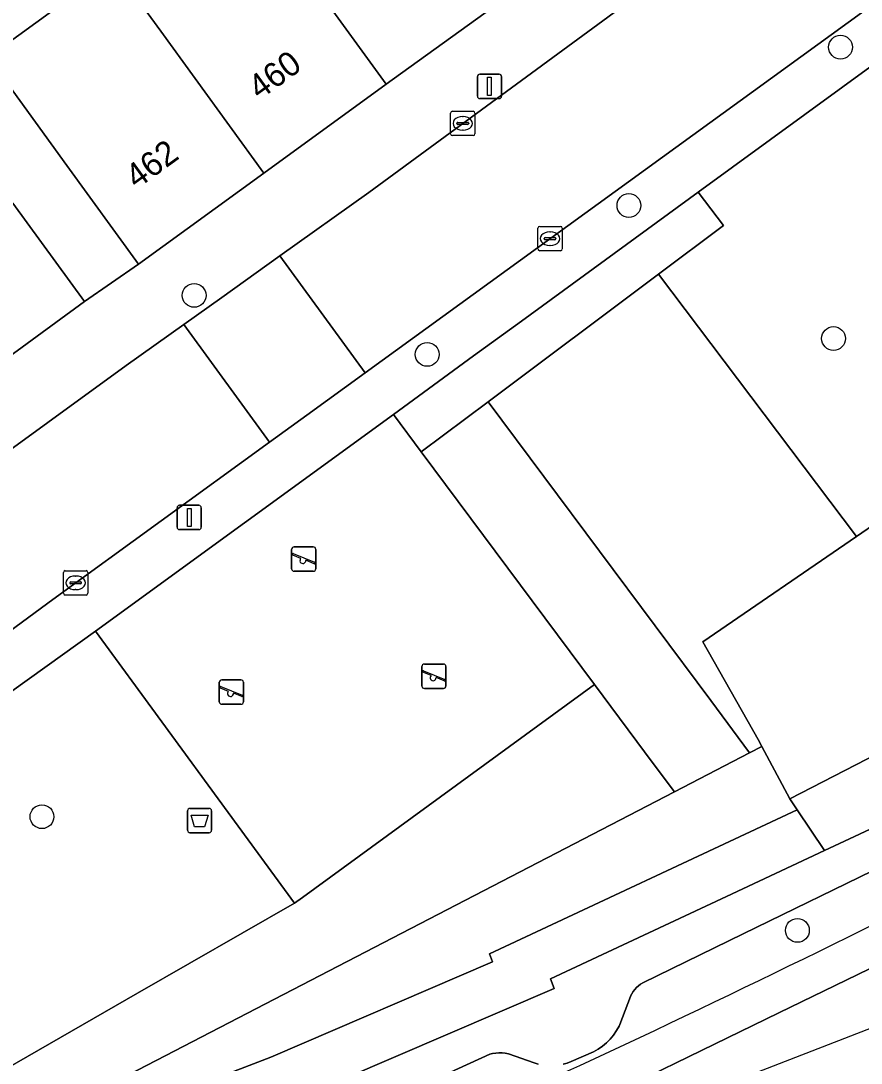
# Model space of a CAD drawing. Extents: x 159217 to 160349, y 381246 to 382172.
# Drawn here: x 159708.81 to 159743.34, y 381381.16 to 381423.98 of the extents above; entities that cross this region are included whole.
import ezdxf

# ---------------------------------------------------------------- set-up
doc = ezdxf.new("R2010")
doc.units = 0
for name, color, linetype in [('IMGEO_Afvalbak', 7, 'Continuous'), ('IMGEO_Boom', 7, 'Continuous'), ('IMGEO_Erf', 7, 'Continuous'), ('IMGEO_Groenvoorziening', 7, 'Continuous'), ('IMGEO_Hek', 7, 'Continuous'), ('IMGEO_Kolk', 7, 'Continuous'), ('IMGEO_Lichtmast', 7, 'Continuous'), ('IMGEO_Pand', 7, 'Continuous'), ('IMGEO_Pand_nummerreeks', 7, 'Continuous'), ('IMGEO_Parkeervlak_open', 7, 'Continuous'), ('IMGEO_Rijbaan_lokaal_gesloten', 7, 'Continuous'), ('IMGEO_Rijbaan_lokaal_open', 7, 'Continuous'), ('IMGEO_Speelvoorziening', 7, 'Continuous'), ('IMGEO_Terreindeel_zand', 7, 'Continuous'), ('IMGEO_Voetpad_open', 7, 'Continuous')]:
    doc.layers.add(name, color=color, linetype=linetype)

msp = doc.modelspace()

# ---------------------------------------------------------------- linework, layer by layer
at = {"layer": 'IMGEO_Afvalbak'}
for p, q in [((159715.659, 381390.725), (159715.659, 381391.525)), ((159715.659, 381391.525), (159715.659, 381390.725)), ((159715.759, 381391.625), (159716.549, 381391.625)), ((159716.549, 381391.625), (159715.759, 381391.625)), ((159716.649, 381391.525), (159716.649, 381390.725)), ((159716.649, 381390.725), (159716.649, 381391.525)), ((159716.549, 381390.625), (159715.759, 381390.625)), ((159715.759, 381390.625), (159716.549, 381390.625))]:
    msp.add_line(p, q, dxfattribs=at)
msp.add_lwpolyline([(159715.802, 381391.339), (159716.506, 381391.339), (159716.357, 381390.869), (159715.951, 381390.869), (159715.802, 381391.339)], dxfattribs=at)
for centre, start, end in [((159715.759, 381391.525), 90, 180), ((159715.759, 381391.525), 90, 180), ((159716.549, 381391.525), 0, 90), ((159716.549, 381391.525), 360, 90), ((159715.759, 381390.725), 180, 270), ((159715.759, 381390.725), 180, 270), ((159716.549, 381390.725), 270, 0), ((159716.549, 381390.725), 270, 0)]:
    msp.add_arc(centre, 0.1, start, end, dxfattribs=at)
at = {"layer": 'IMGEO_Boom'}
for centre in [(159742.493, 381422.902), (159733.796, 381416.395), (159715.93, 381412.703), (159742.205, 381410.928), (159725.508, 381410.278), (159709.678, 381391.283), (159740.72, 381386.611)]:
    msp.add_circle(centre, 0.489, dxfattribs=at)
at = {"layer": 'IMGEO_Erf'}
msp.add_lwpolyline([(159708.483, 381416.492), (159711.431, 381412.454), (159713.644, 381413.987), (159710.706, 381418.034), (159709.408, 381419.822), (159707.47, 381422.493), (159712.622, 381426.232)], dxfattribs=at)
at = {"layer": 'IMGEO_Groenvoorziening'}
for points in [[(159750.934, 381411.339), (159746.885, 381417.737), (159745.234, 381420.346), (159744.001, 381422.294), (159736.642, 381416.944), (159737.678, 381415.573), (159735.011, 381413.574), (159743.153, 381402.796), (159745.906, 381404.68), (159744.922, 381405.983)], [(159728.018, 381408.333), (159735.011, 381413.574), (159737.678, 381415.573), (159736.642, 381416.944), (159729.376, 381411.649), (159727.407, 381410.224), (159724.123, 381407.805), (159725.266, 381406.27)], [(159735.011, 381413.574), (159728.018, 381408.333), (159737.16, 381396.055), (159738.758, 381393.91), (159739.263, 381394.172), (159739.112, 381394.457), (159736.837, 381398.472), (159743.153, 381402.796)], [(159725.266, 381406.27), (159732.376, 381396.71), (159734.797, 381393.467), (159735.664, 381392.306), (159738.758, 381393.91), (159737.16, 381396.055), (159728.018, 381408.333)], [(159749.256, 381398.342), (159749.137, 381398.278), (159747.812, 381400.73), (159748.501, 381401.099), (159746.207, 381404.886), (159745.906, 381404.68), (159743.153, 381402.796), (159736.837, 381398.472), (159739.112, 381394.457), (159739.263, 381394.172), (159740.409, 381392.013), (159749.925, 381396.922)], [(159698.841, 381389.562), (159699.851, 381387.823), (159702.687, 381382.94), (159703.321, 381381.849), (159703.507, 381381.548), (159703.723, 381381.268), (159703.967, 381381.012), (159704.237, 381380.783), (159704.529, 381380.583), (159704.84, 381380.415), (159705.167, 381380.281), (159705.507, 381380.181), (159705.855, 381380.118), (159706.207, 381380.091), (159706.561, 381380.101), (159706.805, 381380.13), (159713.604, 381384.026), (159720.059, 381387.724), (159711.879, 381398.903)], [(159706.139, 381377), (159735.664, 381392.306), (159734.797, 381393.467), (159732.376, 381396.71), (159720.383, 381387.961), (159720.059, 381387.724), (159713.604, 381384.026), (159706.805, 381380.13), (159706.561, 381380.101), (159706.207, 381380.091), (159705.855, 381380.118), (159705.507, 381380.181), (159705.167, 381380.281), (159704.84, 381380.415), (159704.529, 381380.583), (159704.237, 381380.783), (159703.967, 381381.012), (159703.723, 381381.268), (159703.507, 381381.548)], [(159750.88, 381394.509), (159750.139, 381396.38), (159749.925, 381396.922), (159740.409, 381392.013), (159740.706, 381391.569), (159741.831, 381389.888), (159744.737, 381391.249)], [(159740.706, 381391.569), (159740.409, 381392.013), (159739.263, 381394.172), (159738.758, 381393.91), (159735.664, 381392.306), (159706.139, 381377), (159706.406, 381376.539), (159719.088, 381381.398), (159728.19, 381385.314), (159728.065, 381385.65)]]:
    msp.add_lwpolyline(points, close=True, dxfattribs=at)
for points in [[(159730.724, 381384.227), (159730.579, 381384.619), (159737.808, 381388.004), (159741.831, 381389.888), (159740.706, 381391.569), (159728.065, 381385.65), (159728.19, 381385.314), (159719.088, 381381.398), (159706.406, 381376.539), (159702.52, 381375.158), (159701.993, 381375.076), (159701.267, 381375.109), (159700.559, 381375.307), (159699.932, 381375.653), (159699.471, 381376.065), (159699.199, 381376.594), (159696.587, 381383.725), (159697.739, 381386.289), (159699.851, 381387.823), (159698.841, 381389.562), (159696.133, 381387.594), (159694.429, 381383.802), (159697.543, 381375.306)], [(159703.099, 381373.247), (159709.333, 381375.454), (159719.846, 381379.547), (159730.724, 381384.227)]]:
    msp.add_lwpolyline(points, dxfattribs=at)
at = {"layer": 'IMGEO_Hek'}
for points in [[(159729.376, 381411.649), (159736.642, 381416.944)], [(159736.642, 381416.944), (159737.678, 381415.573)], [(159727.407, 381410.224), (159724.123, 381407.805)], [(159724.123, 381407.805), (159711.879, 381398.903)], [(159735.664, 381392.306), (159734.797, 381393.467), (159732.376, 381396.71)], [(159738.758, 381393.91), (159735.664, 381392.306)]]:
    msp.add_lwpolyline(points, dxfattribs=at)
at = {"layer": 'IMGEO_Kolk'}
for p, q in [((159726.469, 381419.343), (159726.469, 381420.195)), ((159726.544, 381420.269), (159727.396, 381420.269)), ((159727.47, 381420.195), (159727.47, 381419.343)), ((159726.728, 381419.763), (159726.728, 381419.775)), ((159727.166, 381419.726), (159726.768, 381419.726)), ((159726.771, 381419.812), (159727.169, 381419.812)), ((159726.957, 381420.049), (159726.982, 381420.049)), ((159727.212, 381419.775), (159727.212, 381419.763)), ((159727.396, 381419.269), (159726.544, 381419.269)), ((159726.98, 381419.489), (159726.955, 381419.489)), ((159730.056, 381414.608), (159730.056, 381415.46)), ((159730.131, 381415.534), (159730.983, 381415.534)), ((159731.057, 381415.46), (159731.057, 381414.608)), ((159730.315, 381415.028), (159730.315, 381415.04)), ((159730.753, 381414.991), (159730.355, 381414.991)), ((159730.358, 381415.077), (159730.756, 381415.077)), ((159730.544, 381415.314), (159730.569, 381415.314)), ((159730.799, 381415.04), (159730.799, 381415.028)), ((159730.567, 381414.754), (159730.542, 381414.754)), ((159730.983, 381414.534), (159730.131, 381414.534)), ((159710.561, 381400.465), (159710.561, 381401.317)), ((159710.636, 381401.391), (159711.488, 381401.391)), ((159711.562, 381401.317), (159711.562, 381400.465)), ((159710.82, 381400.885), (159710.82, 381400.897)), ((159710.863, 381400.934), (159711.261, 381400.934)), ((159711.049, 381401.171), (159711.074, 381401.171)), ((159711.304, 381400.897), (159711.304, 381400.885)), ((159711.258, 381400.848), (159710.86, 381400.848)), ((159711.072, 381400.611), (159711.047, 381400.611)), ((159711.488, 381400.391), (159710.636, 381400.391))]:
    msp.add_line(p, q, dxfattribs=at)
for points in [[(159726.469, 381419.343), (159726.469, 381420.195)], [(159726.544, 381420.269), (159727.396, 381420.269)], [(159727.47, 381420.195), (159727.47, 381419.343)], [(159727.396, 381419.269), (159726.544, 381419.269)], [(159730.056, 381414.608), (159730.056, 381415.46)], [(159730.131, 381415.534), (159730.983, 381415.534)], [(159731.057, 381415.46), (159731.057, 381414.608)], [(159730.983, 381414.534), (159730.131, 381414.534)], [(159710.561, 381400.465), (159710.561, 381401.317)], [(159710.636, 381401.391), (159711.488, 381401.391)], [(159711.562, 381401.317), (159711.562, 381400.465)], [(159711.488, 381400.391), (159710.636, 381400.391)]]:
    msp.add_lwpolyline(points, dxfattribs=at)
for centre, radius, start, end in [((159726.546, 381420.193), 0.0765, 91.552, 178.448), ((159726.546, 381420.193), 0.0765, 91.552, 178.448), ((159727.394, 381420.193), 0.0765, 1.552, 88.448), ((159727.394, 381420.193), 0.0765, 1.552, 88.448), ((159726.768, 381419.772), 0.0403, 85.8775, 175.7526), ((159726.765, 381419.762), 0.0366, 178.938, 274.7102), ((159727.169, 381419.769), 0.043, 264.8664, 352.4533), ((159727.173, 381419.774), 0.0386, 1.7309, 96.639), ((159726.546, 381419.345), 0.0765, 181.552, 268.448), ((159726.546, 381419.345), 0.0765, 181.552, 268.448), ((159727.394, 381419.345), 0.0765, 271.552, 358.448), ((159727.394, 381419.345), 0.0765, 271.552, 358.448), ((159730.133, 381415.458), 0.0765, 91.552, 178.448), ((159730.133, 381415.458), 0.0765, 91.552, 178.448), ((159730.981, 381415.458), 0.0765, 1.552, 88.448), ((159730.981, 381415.458), 0.0765, 1.552, 88.448), ((159730.355, 381415.037), 0.0403, 85.8775, 175.7526), ((159730.352, 381415.027), 0.0366, 178.938, 274.7102), ((159730.756, 381415.034), 0.043, 264.8664, 352.4533), ((159730.76, 381415.039), 0.0386, 1.7309, 96.639), ((159730.133, 381414.61), 0.0765, 181.552, 268.448), ((159730.133, 381414.61), 0.0765, 181.552, 268.448), ((159730.981, 381414.61), 0.0765, 271.552, 358.448), ((159730.981, 381414.61), 0.0765, 271.552, 358.448), ((159710.638, 381401.315), 0.0765, 91.552, 178.448), ((159710.638, 381401.315), 0.0765, 91.552, 178.448), ((159711.486, 381401.315), 0.0765, 1.552, 88.448), ((159711.486, 381401.315), 0.0765, 1.552, 88.448), ((159710.86, 381400.894), 0.0403, 85.8775, 175.7526), ((159710.857, 381400.884), 0.0366, 178.938, 274.7102), ((159711.261, 381400.891), 0.043, 264.8664, 352.4533), ((159711.265, 381400.896), 0.0386, 1.7309, 96.639), ((159710.638, 381400.467), 0.0765, 181.552, 268.448), ((159710.638, 381400.467), 0.0765, 181.552, 268.448), ((159711.486, 381400.467), 0.0765, 271.552, 358.448), ((159711.486, 381400.467), 0.0765, 271.552, 358.448)]:
    msp.add_arc(centre, radius, start, end, dxfattribs=at)
for centre, major_axis, ratio, start_param, end_param in [((159726.956, 381419.769), (-0.387, 0.002), 0.722429, 4.712389, 7.853982), ((159726.981, 381419.769), (-0.39, 0.002), 0.717154, 1.570796, 4.712389), ((159730.543, 381415.034), (-0.387, 0.002), 0.722429, 4.712389, 7.853982), ((159730.568, 381415.034), (-0.39, 0.002), 0.717154, 1.570796, 4.712389), ((159711.048, 381400.891), (-0.387, 0.002), 0.722429, 4.712389, 7.853982), ((159711.073, 381400.891), (-0.39, 0.002), 0.717154, 1.570796, 4.712389)]:
    msp.add_ellipse(centre, major_axis=major_axis, ratio=ratio, start_param=start_param, end_param=end_param, dxfattribs=at)
at = {"layer": 'IMGEO_Lichtmast'}
for p, q in [((159727.572, 381420.89), (159727.572, 381421.69)), ((159727.572, 381421.69), (159727.572, 381420.89)), ((159727.672, 381421.79), (159728.462, 381421.79)), ((159728.462, 381421.79), (159727.672, 381421.79)), ((159728.562, 381421.69), (159728.562, 381420.89)), ((159728.562, 381420.89), (159728.562, 381421.69)), ((159728.462, 381420.79), (159727.672, 381420.79)), ((159727.672, 381420.79), (159728.462, 381420.79)), ((159715.232, 381403.177), (159715.232, 381403.977)), ((159715.232, 381403.977), (159715.232, 381403.177)), ((159715.332, 381404.077), (159716.122, 381404.077)), ((159716.122, 381404.077), (159715.332, 381404.077)), ((159716.222, 381403.977), (159716.222, 381403.177)), ((159716.222, 381403.177), (159716.222, 381403.977)), ((159716.122, 381403.077), (159715.332, 381403.077)), ((159715.332, 381403.077), (159716.122, 381403.077))]:
    msp.add_line(p, q, dxfattribs=at)
for points in [[(159727.992, 381421.665), (159728.142, 381421.665), (159728.142, 381420.915), (159727.992, 381420.915), (159727.992, 381421.665)], [(159715.652, 381403.952), (159715.802, 381403.952), (159715.802, 381403.202), (159715.652, 381403.202), (159715.652, 381403.952)]]:
    msp.add_lwpolyline(points, dxfattribs=at)
for centre, start, end in [((159727.672, 381421.69), 90, 180), ((159727.672, 381421.69), 90, 180), ((159728.462, 381421.69), 0, 90), ((159728.462, 381421.69), 360, 90), ((159727.672, 381420.89), 180, 270), ((159727.672, 381420.89), 180, 270), ((159728.462, 381420.89), 270, 0), ((159728.462, 381420.89), 270, 0), ((159715.332, 381403.977), 90, 180), ((159715.332, 381403.977), 90, 180), ((159716.122, 381403.977), 0, 90), ((159716.122, 381403.977), 360, 90), ((159715.332, 381403.177), 180, 270), ((159715.332, 381403.177), 180, 270), ((159716.122, 381403.177), 270, 0), ((159716.122, 381403.177), 270, 0)]:
    msp.add_arc(centre, 0.1, start, end, dxfattribs=at)
at = {"layer": 'IMGEO_Pand'}
for points in [[(159723.827, 381421.378), (159728.859, 381425.03), (159722.684, 381433.535), (159717.653, 381429.884), (159719.592, 381427.213)], [(159712.622, 381426.232), (159714.56, 381423.562), (159718.796, 381417.726), (159723.827, 381421.378), (159719.592, 381427.213), (159717.076, 381425.388), (159715.138, 381428.058)], [(159712.622, 381426.232), (159707.47, 381422.493), (159709.408, 381419.822), (159710.706, 381418.034), (159713.644, 381413.987), (159718.796, 381417.726), (159714.56, 381423.562)], [(159699.447, 381419.804), (159707.115, 381409.303), (159711.431, 381412.454), (159708.483, 381416.492), (159706.717, 381418.912), (159704.583, 381417.354), (159701.63, 381421.398)]]:
    msp.add_lwpolyline(points, close=True, dxfattribs=at)
at = {"layer": 'IMGEO_Parkeervlak_open'}
for points in [[(159744.338, 381389.322), (159738.498, 381386.474), (159734.365, 381384.458), (159734.274, 381384.401), (159734.188, 381384.337), (159734.109, 381384.265), (159734.036, 381384.186), (159733.971, 381384.101), (159733.913, 381384.01), (159733.864, 381383.915), (159733.857, 381383.9), (159733.43, 381382.749), (159733.396, 381382.68), (159733.29, 381382.491), (159733.166, 381382.312), (159733.028, 381382.145), (159732.875, 381381.991), (159732.708, 381381.851), (159732.53, 381381.727), (159732.342, 381381.619), (159731.417, 381381.228), (159731.258, 381381.161), (159731.093, 381381.108)], [(159730.067, 381381.111), (159729.902, 381381.165), (159728.846, 381381.536), (159728.717, 381381.563), (159728.587, 381381.578), (159728.456, 381381.581), (159728.324, 381381.572), (159728.195, 381381.552), (159728.086, 381381.526), (159722.597, 381379.018)]]:
    msp.add_lwpolyline(points, dxfattribs=at)
msp.add_arc((159522.891, 381831.742), 496.734, 294.24086, 296.74904, dxfattribs=at)
at = {"layer": 'IMGEO_Rijbaan_lokaal_gesloten'}
for points in [[(159739.963, 381383.22), (159747.386, 381386.829), (159758.673, 381392.589), (159768.654, 381398.12), (159789.615, 381410.102), (159806.459, 381419.435), (159805.721, 381420.8), (159805.556, 381420.709), (159805.445, 381420.648), (159805.305, 381420.604), (159800.5, 381417.95), (159792.204, 381413.378), (159778.933, 381405.815), (159766.164, 381398.553)], [(159708.343, 381371.242), (159702.694, 381369.25), (159703.153, 381367.887), (159710.148, 381370.238), (159720.974, 381374.539), (159730.955, 381378.84), (159739.963, 381383.22)]]:
    msp.add_lwpolyline(points, dxfattribs=at)
msp.add_lwpolyline([(159703.46, 381366.974), (159747.863, 381384.197), (159807.435, 381417.628), (159806.459, 381419.435), (159789.615, 381410.102), (159768.654, 381398.12), (159758.673, 381392.589), (159747.386, 381386.829), (159739.963, 381383.22), (159730.955, 381378.84), (159720.974, 381374.539), (159710.148, 381370.238), (159703.153, 381367.887), (159703.46, 381366.974)], close=True, dxfattribs=at)
msp.add_arc((159522.891, 381831.742), 496.734, 294.24086, 296.74904, dxfattribs=at)
at = {"layer": 'IMGEO_Rijbaan_lokaal_open'}
for points in [[(159722.957, 381409.52), (159747.948, 381427.65), (159762.012, 381437.911), (159758.475, 381442.785), (159740.076, 381429.398), (159723.109, 381416.93), (159719.452, 381414.322)], [(159715.504, 381411.505), (159719.031, 381406.672), (159720.565, 381407.785), (159722.957, 381409.52), (159719.452, 381414.322), (159717.063, 381412.617)]]:
    msp.add_lwpolyline(points, close=True, dxfattribs=at)
for points in [[(159710.119, 381400.208), (159719.031, 381406.672), (159715.504, 381411.505), (159713.142, 381409.82), (159703.615, 381402.909), (159693.569, 381395.698)], [(159693.982, 381388.485), (159696.065, 381389.881), (159698.256, 381391.485), (159710.119, 381400.208)]]:
    msp.add_lwpolyline(points, dxfattribs=at)
at = {"layer": 'IMGEO_Speelvoorziening'}
for p, q in [((159719.937, 381401.467), (159719.937, 381402.267)), ((159719.937, 381402.267), (159719.937, 381401.467)), ((159720.037, 381402.367), (159720.827, 381402.367)), ((159720.827, 381402.367), (159720.037, 381402.367)), ((159720.927, 381402.267), (159720.927, 381401.467)), ((159720.927, 381401.467), (159720.927, 381402.267)), ((159720.32, 381401.895), (159719.981, 381402.032)), ((159720.006, 381402.092), (159720.882, 381401.739)), ((159720.858, 381401.679), (159720.518, 381401.816)), ((159720.827, 381401.367), (159720.037, 381401.367)), ((159720.037, 381401.367), (159720.827, 381401.367)), ((159725.29, 381396.652), (159725.29, 381397.452)), ((159725.29, 381397.452), (159725.29, 381396.652)), ((159725.39, 381397.552), (159726.18, 381397.552)), ((159726.18, 381397.552), (159725.39, 381397.552)), ((159726.28, 381397.452), (159726.28, 381396.652)), ((159726.28, 381396.652), (159726.28, 381397.452)), ((159725.673, 381397.08), (159725.334, 381397.217)), ((159725.359, 381397.277), (159726.235, 381396.924)), ((159726.211, 381396.864), (159725.871, 381397.001)), ((159716.964, 381396.004), (159716.964, 381396.804)), ((159716.964, 381396.804), (159716.964, 381396.004)), ((159717.347, 381396.432), (159717.008, 381396.569)), ((159717.033, 381396.629), (159717.909, 381396.276)), ((159717.064, 381396.904), (159717.854, 381396.904)), ((159717.854, 381396.904), (159717.064, 381396.904)), ((159717.954, 381396.804), (159717.954, 381396.004)), ((159717.954, 381396.004), (159717.954, 381396.804)), ((159717.885, 381396.216), (159717.545, 381396.353)), ((159726.18, 381396.552), (159725.39, 381396.552)), ((159725.39, 381396.552), (159726.18, 381396.552)), ((159717.854, 381395.904), (159717.064, 381395.904)), ((159717.064, 381395.904), (159717.854, 381395.904))]:
    msp.add_line(p, q, dxfattribs=at)
for centre, radius, start, end in [((159720.037, 381402.267), 0.1, 90, 180), ((159720.037, 381402.267), 0.1, 90, 180), ((159720.827, 381402.267), 0.1, 0, 90), ((159720.827, 381402.267), 0.1, 360, 90), ((159719.994, 381402.062), 0.0327, 68.078, 248.078), ((159720.399, 381401.805), 0.12, 130.9928, 5.1632), ((159720.87, 381401.709), 0.0327, 248.078, 68.078), ((159720.037, 381401.467), 0.1, 180, 270), ((159720.037, 381401.467), 0.1, 180, 270), ((159720.827, 381401.467), 0.1, 270, 0), ((159720.827, 381401.467), 0.1, 270, 0), ((159725.39, 381397.452), 0.1, 90, 180), ((159725.39, 381397.452), 0.1, 90, 180), ((159726.18, 381397.452), 0.1, 0, 90), ((159726.18, 381397.452), 0.1, 360, 90), ((159725.347, 381397.247), 0.0327, 68.078, 248.078), ((159725.752, 381396.99), 0.12, 130.9928, 5.1632), ((159717.064, 381396.804), 0.1, 90, 180), ((159717.064, 381396.804), 0.1, 90, 180), ((159717.021, 381396.599), 0.0327, 68.078, 248.078), ((159717.854, 381396.804), 0.1, 0, 90), ((159717.854, 381396.804), 0.1, 360, 90), ((159725.39, 381396.652), 0.1, 180, 270), ((159725.39, 381396.652), 0.1, 180, 270), ((159726.18, 381396.652), 0.1, 270, 0), ((159726.18, 381396.652), 0.1, 270, 0), ((159726.223, 381396.894), 0.0327, 248.078, 68.078), ((159717.426, 381396.342), 0.12, 130.9928, 5.1632), ((159717.897, 381396.246), 0.0327, 248.078, 68.078), ((159717.064, 381396.004), 0.1, 180, 270), ((159717.064, 381396.004), 0.1, 180, 270), ((159717.854, 381396.004), 0.1, 270, 0), ((159717.854, 381396.004), 0.1, 270, 0)]:
    msp.add_arc(centre, radius, start, end, dxfattribs=at)
at = {"layer": 'IMGEO_Terreindeel_zand'}
msp.add_lwpolyline([(159732.376, 381396.71), (159725.266, 381406.27), (159724.123, 381407.805), (159711.879, 381398.903), (159720.059, 381387.724), (159720.383, 381387.961)], close=True, dxfattribs=at)
at = {"layer": 'IMGEO_Voetpad_open'}
for points in [[(159784.432, 381462.289), (159782.989, 381464.259), (159776.549, 381459.559), (159769.241, 381454.339), (159766.676, 381452.477), (159764.083, 381450.595), (159759.047, 381446.941), (159754.016, 381443.289), (159748.985, 381439.637), (159743.953, 381435.985), (159738.922, 381432.333), (159733.89, 381428.682), (159728.859, 381425.03), (159723.827, 381421.378), (159718.796, 381417.726), (159713.644, 381413.987), (159711.431, 381412.454), (159707.115, 381409.303)], [(159693.569, 381395.698), (159703.615, 381402.909), (159713.142, 381409.82), (159715.504, 381411.505), (159717.063, 381412.617), (159719.452, 381414.322), (159723.109, 381416.93), (159740.076, 381429.398), (159758.475, 381442.785), (159759.83, 381443.771), (159762.389, 381445.632), (159765.811, 381448.121), (159771.014, 381451.905), (159774.481, 381454.427), (159782.761, 381460.436)], [(159782.195, 381450.052), (159785.037, 381452.114), (159786.193, 381452.953), (159788.915, 381452.168), (159786.816, 381455.733), (159786.313, 381455.506), (159786.01, 381455.342), (159767.044, 381441.581), (159765.923, 381440.763), (159762.012, 381437.911), (159747.948, 381427.65), (159722.957, 381409.52), (159720.565, 381407.785), (159719.031, 381406.672), (159710.119, 381400.208), (159698.256, 381391.485), (159696.065, 381389.881), (159693.982, 381388.485)], [(159693.012, 381387.587), (159694.429, 381383.802), (159696.133, 381387.594), (159698.841, 381389.562), (159711.879, 381398.903), (159724.123, 381407.805), (159727.407, 381410.224), (159729.376, 381411.649), (159736.642, 381416.944), (159744.001, 381422.294), (159774.733, 381444.636), (159779.353, 381447.989), (159782.195, 381450.052)], [(159799.442, 381421.661), (159796.372, 381419.973), (159793.783, 381418.549), (159789.633, 381416.266), (159777.954, 381409.61), (159768.966, 381404.474), (159760.851, 381399.802), (159759.018, 381398.829), (159753.24, 381395.762), (159750.88, 381394.509), (159744.737, 381391.249), (159741.831, 381389.888), (159737.808, 381388.004), (159730.579, 381384.619), (159730.724, 381384.227), (159719.846, 381379.547)], [(159731.093, 381381.108), (159731.258, 381381.161), (159731.417, 381381.228), (159732.342, 381381.619), (159732.53, 381381.727), (159732.708, 381381.851), (159732.875, 381381.991), (159733.028, 381382.145), (159733.166, 381382.312), (159733.29, 381382.491), (159733.396, 381382.68), (159733.43, 381382.749), (159733.857, 381383.9), (159733.864, 381383.915), (159733.913, 381384.01), (159733.971, 381384.101), (159734.036, 381384.186), (159734.109, 381384.265), (159734.188, 381384.337), (159734.274, 381384.401), (159734.365, 381384.458), (159738.498, 381386.474), (159744.338, 381389.322)], [(159722.597, 381379.018), (159728.086, 381381.526), (159728.195, 381381.552), (159728.324, 381381.572), (159728.456, 381381.581), (159728.587, 381381.578), (159728.717, 381381.563), (159728.846, 381381.536), (159729.902, 381381.165), (159730.067, 381381.111)]]:
    msp.add_lwpolyline(points, dxfattribs=at)

# ---------------------------------------------------------------- texts
at = {"layer": 'IMGEO_Pand_nummerreeks'}
for s, p in [('460', (159718.618, 381420.71)), ('462', (159713.568, 381417.046))]:
    msp.add_text(s, height=1, rotation=35.9726, dxfattribs=at).set_placement(p)

doc.saveas('drawing.dxf')
